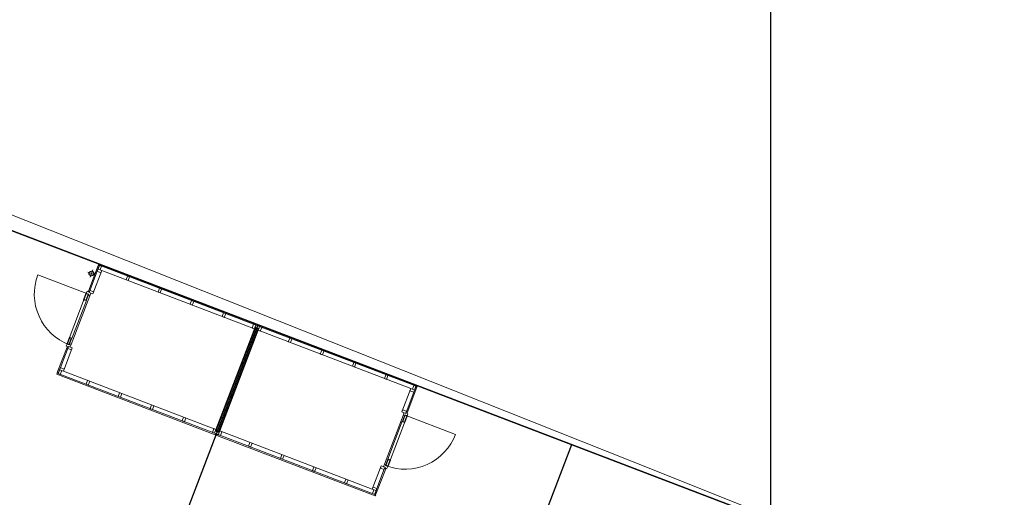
# Model space of a CAD drawing. Extents: x -1000932 to 2054797, y 285738 to 764020.
# Tile 336 of 656: x 212637 to 229642, y 586980 to 595228. Entities that reach past the tile are written whole.
import ezdxf

# ---------------------------------------------------------------- set-up
doc = ezdxf.new("R2010")
doc.units = 0
doc.header["$MEASUREMENT"] = 0
doc.layers.add('04H', color=6, linetype='CONTINUOUS', plot=False)
doc.layers.add('31.', color=7, linetype='CONTINUOUS')
doc.layers.add('T03', color=84, linetype='CONTINUOUS', lineweight=0)

msp = doc.modelspace()

# ---------------------------------------------------------------- linework, layer by layer
at = {"layer": '04H', "linetype": 'Continuous'}
msp.add_lwpolyline([(225607.278, 649191.091), (374107.278, 649191.091), (374107.278, 439191.091), (225607.278, 439191.091)], close=True, dxfattribs=at)
at = {"layer": '31.', "color": 7, "linetype": 'Continuous', "lineweight": 25, "ltscale": 10}
for points in [[(150984.04, 622432.904), (173433.04, 613174.904), (181072.04, 610121.904), (178812.04, 604466.904), (193224.04, 598956.904), (232286.04, 584022.904), (240141.04, 602936.904), (215350.04, 613042.904), (202193.04, 618336.904), (199000.04, 611251.904), (155583.04, 628611.904), (153558.04, 626554.904)], [(213822.946, 590486.404), (213781.915, 590378.998), (213746.415, 590392.561), (213787.446, 590499.967)], [(213491.165, 589617.654), (213532.196, 589725.092), (213496.696, 589738.654), (213455.665, 589631.217)], [(219291.665, 588397.717), (219250.634, 588290.279), (219286.102, 588276.717), (219327.165, 588384.154)], [(218959.852, 587528.936), (219000.884, 587636.373), (219036.384, 587622.811), (218995.352, 587515.373)]]:
    msp.add_lwpolyline(points, close=True, dxfattribs=at)
for points in [[(234725.04, 551406.904), (234725.04, 551406.904), (236189.04, 551081.904), (236403.04, 551958.904), (241854.04, 574262.904), (242453.04, 576707.904), (236120.04, 578341.904), (237548.04, 582010.904), (232286.04, 584022.904), (193224.04, 598956.904), (178420.04, 567736.904)], [(214792.009, 584820.154), (216755.321, 589960.529)], [(220210.227, 582750.717), (222172.852, 587889.311)]]:
    msp.add_lwpolyline(points, dxfattribs=at)
at = {"layer": '31.', "color": 7, "linetype": 'Continuous', "lineweight": 18, "ltscale": 10}
for points in [[(205705.946, 594183.248), (222155.352, 587896.029)], [(213993.446, 590983.311), (213824.665, 590541.436)], [(213842.415, 590534.654), (214011.196, 590976.529)], [(214052.165, 590971.561), (214014.79, 590985.842), (213989.821, 590920.436), (214027.196, 590906.186), (214052.165, 590971.561)], [(214011.196, 590976.529), (213993.446, 590983.311)], [(214003.821, 591010.436), (213997.04, 590992.686)], [(213997.04, 590992.686), (216733.227, 589947.592)], [(216740.009, 589965.342), (214003.821, 591010.436)], [(213937.134, 590821.779), (213815.696, 590868.154)], [(213899.602, 590905.686), (213853.227, 590784.248)], [(213975.54, 590883.154), (213989.821, 590920.498), (214055.227, 590895.529), (214040.946, 590858.154), (213975.54, 590883.154)], [(214536.071, 590786.748), (214498.727, 590801.029), (214473.727, 590735.623), (214511.102, 590721.373), (214536.071, 590786.748)], [(215089.071, 590575.561), (215051.727, 590589.842), (215026.727, 590524.436), (215064.102, 590510.154), (215089.071, 590575.561)], [(213454.946, 589629.373), (213788.165, 590501.842)], [(213525.477, 589620.592), (213846.571, 590461.373)], [(213824.665, 590541.436), (213842.415, 590534.654)], [(213835.665, 590516.904), (213849.946, 590554.279), (213915.321, 590529.279), (213901.071, 590491.936), (213835.665, 590516.904)], [(213539.634, 589722.279), (213790.852, 590379.904)], [(215642.134, 590364.342), (215604.759, 590378.623), (215579.79, 590313.217), (215617.165, 590298.936), (215642.134, 590364.342)], [(216195.165, 590153.123), (216157.821, 590167.404), (216132.821, 590101.998), (216170.196, 590087.748), (216195.165, 590153.123)], [(216700.477, 589906.592), (216022.571, 588131.623)], [(216715.509, 589954.373), (216678.134, 589968.623), (216653.165, 589903.248), (216690.54, 589888.967), (216715.509, 589954.373)], [(216710.759, 589902.654), (216700.477, 589906.592)], [(216700.759, 589876.498), (216714.321, 589911.998), (216753.54, 589896.998), (216739.977, 589861.529), (216700.759, 589876.498)], [(216701.227, 589916.998), (216715.509, 589954.373), (216780.884, 589929.373), (216766.634, 589892.029), (216701.227, 589916.998)], [(216733.227, 589947.592), (216740.009, 589965.342)], [(216780.915, 589929.404), (216818.29, 589915.123), (216793.321, 589849.717), (216755.946, 589863.998), (216780.915, 589929.404)], [(216763.165, 589936.154), (216769.946, 589953.904)], [(219499.384, 588891.092), (216763.165, 589936.154)], [(216769.946, 589953.904), (219506.165, 588908.842)], [(216032.821, 588127.717), (216710.759, 589902.654)], [(216072.071, 588112.748), (216750.009, 589887.686)], [(216760.259, 589883.748), (216082.352, 588108.811)], [(216750.009, 589887.686), (216760.259, 589883.748)], [(213455.759, 589575.529), (213287.009, 589133.654)], [(213304.759, 589126.873), (213473.509, 589568.748)], [(213473.509, 589568.748), (213455.759, 589575.529)], [(213480.29, 589586.498), (213466.009, 589549.123), (213531.415, 589524.154), (213545.696, 589561.529), (213480.29, 589586.498)], [(217301.227, 589730.623), (217338.602, 589716.342), (217313.634, 589650.967), (217276.259, 589665.248), (217301.227, 589730.623)], [(217854.29, 589519.404), (217891.665, 589505.123), (217866.696, 589439.748), (217829.321, 589454.029), (217854.29, 589519.404)], [(216473.102, 589280.467), (216486.665, 589315.967), (216525.915, 589300.967), (216512.352, 589265.467), (216473.102, 589280.467)], [(218407.29, 589308.217), (218444.665, 589293.936), (218419.696, 589228.561), (218382.321, 589242.811), (218407.29, 589308.217)], [(213283.415, 589124.279), (213276.634, 589106.529)], [(213276.634, 589106.529), (216012.852, 588061.436)], [(216019.634, 588079.186), (213283.415, 589124.279)], [(213287.009, 589133.654), (213304.759, 589126.873)], [(213301.196, 589117.467), (213338.54, 589103.217), (213363.54, 589168.592), (213326.165, 589182.873), (213301.196, 589117.467)], [(213340.415, 589220.279), (213326.134, 589182.904), (213391.54, 589157.936), (213405.821, 589195.311), (213340.415, 589220.279)], [(218960.352, 589096.998), (218997.727, 589082.717), (218972.727, 589017.342), (218935.384, 589031.592), (218960.352, 589096.998)], [(213785.102, 588932.654), (213822.477, 588918.373), (213847.446, 588983.779), (213810.071, 588998.029), (213785.102, 588932.654)], [(219309.227, 588446.654), (219478.009, 588888.529)], [(219444.259, 588912.186), (219481.634, 588897.904), (219456.634, 588832.498), (219419.29, 588846.779), (219444.259, 588912.186)], [(219478.009, 588888.529), (219495.759, 588881.748)], [(219506.165, 588908.842), (219499.384, 588891.092)], [(214338.102, 588721.467), (214375.477, 588707.186), (214400.446, 588772.592), (214363.071, 588786.873), (214338.102, 588721.467)], [(216256.165, 588712.498), (216269.727, 588747.998), (216308.977, 588732.998), (216295.415, 588697.498), (216256.165, 588712.498)], [(219495.759, 588881.748), (219326.977, 588439.873)], [(219442.384, 588795.092), (219456.665, 588832.467), (219391.259, 588857.436), (219377.009, 588820.092), (219442.384, 588795.092)], [(214891.134, 588510.248), (214928.509, 588495.967), (214953.477, 588561.373), (214916.134, 588575.623), (214891.134, 588510.248)], [(218936.227, 587554.029), (219257.352, 588394.779)], [(218994.634, 587513.529), (219327.884, 588386.029)], [(219302.446, 588428.904), (219316.727, 588466.279), (219251.352, 588491.248), (219237.071, 588453.873), (219302.446, 588428.904)], [(219326.977, 588439.873), (219309.227, 588446.654)], [(215444.196, 588299.029), (215481.571, 588284.748), (215506.54, 588350.154), (215469.165, 588364.404), (215444.196, 588299.029)], [(218993.384, 587639.279), (219244.571, 588296.873)], [(215964.54, 588100.248), (216001.884, 588085.998), (216026.884, 588151.373), (215989.509, 588165.654), (215964.54, 588100.248)], [(216016.134, 588123.342), (216001.884, 588085.967), (216067.259, 588060.998), (216081.54, 588098.373), (216016.134, 588123.342)], [(216012.852, 588061.436), (216019.634, 588079.186)], [(216022.571, 588131.623), (216032.821, 588127.717)], [(216029.259, 588118.404), (216042.821, 588153.904), (216082.04, 588138.936), (216068.477, 588103.436), (216029.259, 588118.404)], [(216042.759, 588050.029), (216049.54, 588067.779)], [(218778.977, 587004.967), (216042.759, 588050.029)], [(216049.54, 588067.779), (218785.759, 587022.717)], [(216104.665, 588046.748), (216067.321, 588061.029), (216092.29, 588126.404), (216129.665, 588112.154), (216104.665, 588046.748)], [(216082.352, 588108.811), (216072.071, 588112.748)], [(216624.977, 587847.998), (216587.634, 587862.248), (216612.602, 587927.654), (216649.977, 587913.373), (216624.977, 587847.998)], [(217178.04, 587636.779), (217140.665, 587651.029), (217165.665, 587716.436), (217203.009, 587702.154), (217178.04, 587636.779)], [(217731.102, 587425.561), (217693.727, 587439.811), (217718.696, 587505.217), (217756.071, 587490.936), (217731.102, 587425.561)], [(218771.602, 587038.873), (218940.384, 587480.717)], [(218958.134, 587473.936), (218789.352, 587032.092)], [(218947.134, 587498.467), (218932.852, 587461.092), (218867.477, 587486.061), (218881.759, 587523.436), (218947.134, 587498.467)], [(218940.384, 587480.717), (218958.134, 587473.936)], [(218284.102, 587214.342), (218246.727, 587228.623), (218271.696, 587294.029), (218309.071, 587279.748), (218284.102, 587214.342)], [(218807.259, 587132.248), (218792.977, 587094.873), (218727.602, 587119.842), (218741.852, 587157.217), (218807.259, 587132.248)], [(218768.009, 587029.529), (218730.665, 587043.811), (218755.634, 587109.217), (218793.009, 587094.936), (218768.009, 587029.529)], [(218789.352, 587032.092), (218771.602, 587038.873)], [(218785.759, 587022.717), (218778.977, 587004.967)]]:
    msp.add_lwpolyline(points, dxfattribs=at)
at = {"layer": '31.', "color": 7, "linetype": 'Continuous', "lineweight": 13, "ltscale": 10}
for points in [[(213490.415, 589615.779, -0.414213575), (212951.165, 590821.561), (213823.665, 590488.311)], [(218959.165, 587527.092, 0.414213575), (220164.946, 588066.373), (219292.415, 588399.623)]]:
    msp.add_lwpolyline(points, format="xyb", dxfattribs=at)
for points in [[(213901.102, 590491.936), (214055.227, 590895.498), (216690.54, 589888.936), (216026.915, 588151.373), (213391.571, 589157.967), (213545.696, 589561.498)], [(219237.134, 588453.873), (219391.227, 588857.436), (216755.915, 589863.998), (216092.227, 588126.404), (218727.602, 587119.873), (218881.696, 587523.436)]]:
    msp.add_lwpolyline(points, dxfattribs=at)
at = {"layer": '31.', "color": 7, "linetype": 'Continuous', "lineweight": 18, "ltscale": 10}
for points in [[(213802.446, 590539.217), (213788.165, 590501.842), (213829.29, 590486.154), (213823.196, 590470.311), (213846.571, 590461.373), (213863.665, 590506.248), (213835.665, 590516.904), (213838.884, 590525.279)], [(213440.665, 589591.998), (213454.946, 589629.373), (213496.009, 589613.623), (213502.071, 589629.529), (213525.477, 589620.592), (213508.321, 589575.779), (213480.29, 589586.498), (213477.102, 589578.029)], [(219342.134, 588423.373), (219327.884, 588386.029), (219286.79, 588401.748), (219280.696, 588385.873), (219257.352, 588394.779), (219274.477, 588439.623), (219302.446, 588428.904), (219305.696, 588437.311)], [(218980.384, 587476.186), (218994.634, 587513.529), (218953.509, 587529.217), (218959.571, 587545.123), (218936.227, 587554.029), (218919.071, 587509.154), (218947.134, 587498.467), (218943.915, 587490.092)]]:
    msp.add_lwpolyline(points, close=True, dxfattribs=at)
msp.add_lwpolyline([(222156.384, 587898.779), (228237.759, 585575.561, -0.355021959), (230837.79, 581072.123, 0.19477633), (231568.899, 577684.342)], format="xyb", dxfattribs=at)
at = {"layer": '31.', "color": 7, "linetype": 'Continuous'}
msp.add_circle((213876.415, 590844.967), 40.011, dxfattribs=at)
at = {"layer": 'T03', "flags": 128}
msp.add_lwpolyline([(231955.144, 584106.921), (223653.144, 587423.921), (208361.144, 593499.921), (194604.144, 598523.921), (194179.144, 598843.921)], dxfattribs=at)

doc.saveas('drawing.dxf')
